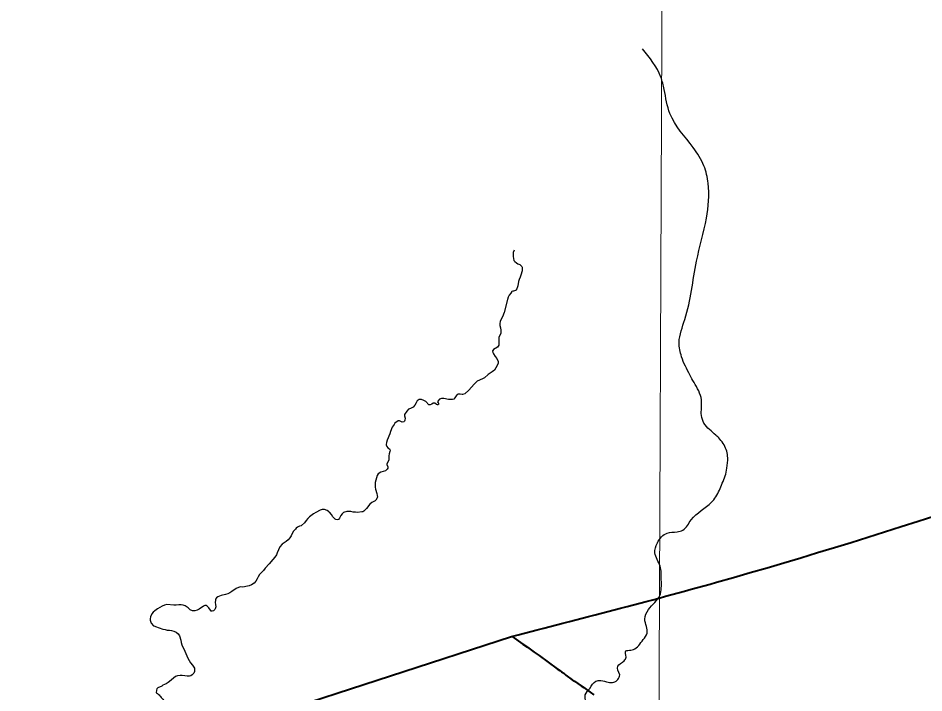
# Model space of a CAD drawing. Extents: x 553962 to 842807, y 8883888 to 9032388.
# Drawn here: x 656600 to 668186, y 8982631 to 8991260 of the extents above; entities that cross this region are included whole.
import ezdxf

# ---------------------------------------------------------------- set-up
doc = ezdxf.new("R2010")
doc.units = 0
doc.header["$LTSCALE"] = 20
for name, color, linetype, lineweight in [('1', 7, 'Continuous', 13), ('12', 7, 'Continuous', 25), ('24', 7, 'Continuous', 25)]:
    doc.layers.add(name, color=color, linetype=linetype, lineweight=lineweight)

msp = doc.modelspace()

# ---------------------------------------------------------------- linework, layer by layer
at = {"layer": '1'}
msp.add_lwpolyline([(664968.2, 9023436.8), (664657.1, 8949509.04), (664397.13, 8890880.24)], dxfattribs=at)
at = {"layer": '12', "lineweight": 40}
msp.add_line((636526.46, 8974783.55), (662912.02, 8983352.99), dxfattribs=at)
msp.add_lwpolyline([(662919.16, 8983351.41), (662950.41, 8983331.4), (662997.9, 8983294.59), (663027.41, 8983275.79), (663054.97, 8983253.99), (663114.8, 8983213.32), (663201, 8983151.29), (663265.4, 8983106.79), (663495.12, 8982939.57), (663527.78, 8982918.69), (663549.3, 8982901.66), (663579.13, 8982881.25), (663607.75, 8982857.3), (663687.87, 8982799.7), (663718.48, 8982779.16), (663800.86, 8982719.35), (663834.22, 8982698.37), (663915.25, 8982639.14), (663964.38, 8982606.96)], dxfattribs=at)
msp.add_spline([(662912.02, 8983352.99), (665533.73, 8984046.05), (672367.15, 8986257.08), (678390.81, 8988339.62), (678953.01, 8988541.51), (681620.8, 8989389.14)], degree=3, dxfattribs=at)
at = {"layer": '24'}
for points in [[(662944.61, 8988294.27), (662933.93, 8988264.49), (662930.81, 8988212.8), (662935.7, 8988183.73), (662942.03, 8988161.16), (662952.68, 8988149.24), (662975.91, 8988129.57), (662990.34, 8988119.57), (663019.49, 8988107.76), (663043.86, 8988085.6), (663048.36, 8988076.33), (663048.32, 8988056.86), (663046.17, 8988029.93), (663031.33, 8987971.28), (663022.61, 8987946.48), (663007.51, 8987917.77), (662998.49, 8987891.59), (662992.78, 8987836), (662980.14, 8987798.62), (662967.52, 8987780.31), (662961.19, 8987776.13), (662936.95, 8987768.12), (662928.83, 8987768.5), (662917.21, 8987765.87), (662909.84, 8987761.32), (662910.16, 8987755.86), (662900.22, 8987744.43), (662881.14, 8987716.58), (662868.68, 8987689.56), (662859.06, 8987661.73), (662816.88, 8987494), (662795.08, 8987439.98), (662779.43, 8987410.51), (662766.14, 8987380.46), (662759.66, 8987355.65), (662760.49, 8987329.71), (662770.31, 8987299.16), (662776.34, 8987268.91), (662773.15, 8987230.36), (662750.74, 8987176.11), (662747.76, 8987147.16), (662750.71, 8987078.1), (662733.46, 8987051.88), (662682.21, 8987023.19), (662671.2, 8987009.91), (662669.64, 8987006.41), (662670.37, 8986982.22), (662680.73, 8986967.32), (662700.7, 8986931.98), (662721.27, 8986908.51), (662742.01, 8986867.47), (662739.8, 8986847.54), (662729.36, 8986818.46), (662712.3, 8986788.48), (662691.42, 8986759.29), (662664.52, 8986735.61), (662614.33, 8986704.32), (662563.88, 8986661.75), (662537.87, 8986646.19), (662473.7, 8986618.03), (662432.48, 8986576.93), (662367.21, 8986500.21), (662312.47, 8986456.85), (662284.83, 8986446.1), (662277.69, 8986446.14), (662255.65, 8986451.21), (662230.61, 8986450.19), (662217.27, 8986445.41), (662203.51, 8986430.15), (662186.31, 8986404.73), (662171.37, 8986388.83), (662154.94, 8986383.94), (662103.12, 8986382.85), (662045.59, 8986394.47), (662015.99, 8986395.07), (661990.15, 8986386.78), (661968.5, 8986362.93), (661965.86, 8986353.2), (661971.16, 8986340.48), (661975.97, 8986334.05), (661975.94, 8986320.31), (661973.71, 8986317.45), (661968.62, 8986315.01), (661965.08, 8986315.16), (661950.7, 8986320.24), (661928.59, 8986334), (661912.27, 8986334.64), (661908.29, 8986333.74), (661893.54, 8986325.09), (661868.76, 8986314.52), (661859.1, 8986312.46), (661855.46, 8986314.16), (661815.05, 8986355.34), (661789.47, 8986371.6), (661760.88, 8986383.61), (661736.19, 8986383.87), (661731.51, 8986382.69), (661704.92, 8986363.79), (661689.31, 8986338.89), (661676.17, 8986309.1), (661653.34, 8986283.03)], [(661653.34, 8986283.03), (661653.34, 8986283.03), (661620.48, 8986267.65), (661592.03, 8986257.3), (661569.96, 8986232.18), (661542.9, 8986188.98), (661542.75, 8986171.95), (661548.9, 8986142.3), (661547.77, 8986116.49), (661542.4, 8986103.62), (661531.71, 8986095.26), (661511.35, 8986093.1), (661479.93, 8986111.54), (661462.18, 8986110.89), (661419.09, 8986079.21), (661409.3, 8986062.05), (661386.48, 8986028.54), (661363.93, 8985972.91), (661355.98, 8985944.3), (661319.77, 8985860.77), (661311.47, 8985833.79), (661305.73, 8985809.02), (661306.27, 8985803.25), (661316.72, 8985781.09), (661327.7, 8985766.56), (661351.69, 8985752.18), (661358.21, 8985733.21), (661356.25, 8985718.15), (661347.73, 8985689.52), (661343.32, 8985662.55), (661343.55, 8985612.73)], [(661343.55, 8985612.73), (661317.2, 8985553.64), (661317.88, 8985549.51), (661330.26, 8985520.43), (661329.29, 8985504.97), (661322.53, 8985491.13), (661299.56, 8985468.53), (661239.91, 8985455.08), (661204.63, 8985431.5), (661193.63, 8985409.46), (661168.62, 8985320.16), (661164.98, 8985290.53), (661165.09, 8985261.85), (661169.53, 8985234.06), (661188.12, 8985180.04), (661194.42, 8985153.23), (661194.78, 8985134.06), (661192.04, 8985124.83), (661175.56, 8985097.43), (661167.87, 8985087.28), (661122.92, 8985065), (661098.97, 8985044.56), (661054.04, 8984988.09), (661020.81, 8984953.13), (661008.99, 8984947.13), (660997.03, 8984946.8), (660943.16, 8984939.68), (660914.47, 8984942.65), (660886.66, 8984943.9), (660855.73, 8984950.18), (660804.04, 8984950.09), (660760.64, 8984936.06), (660746.33, 8984920.81), (660728.44, 8984897.77), (660710.93, 8984864.07), (660702.32, 8984851.97), (660698.7, 8984850.02), (660679.09, 8984845.61), (660665.15, 8984848.66), (660653.63, 8984854.3), (660638.98, 8984867.27), (660627.66, 8984881.8), (660609.91, 8984910.18), (660583.01, 8984943.03), (660574.44, 8984945.22), (660570.01, 8984951.63), (660551.27, 8984962.58), (660517.18, 8984976.47), (660488.55, 8984976.72), (660461.54, 8984967.54), (660406.72, 8984937.24), (660380, 8984919.9), (660327.65, 8984880.05), (660306.78, 8984860.38), (660285.18, 8984834.58), (660262.6, 8984804.74), (660225.12, 8984771.08), (660221.39, 8984768.96), (660200, 8984763.02), (660173.94, 8984748.95), (660154.85, 8984736.05), (660147.46, 8984725.81), (660121.58, 8984697.53), (660106.5, 8984669.77), (660094.12, 8984641.25)], [(660094.12, 8984641.25), (660076.42, 8984614.17), (660055.56, 8984587.1), (660028.28, 8984566.06), (660004.04, 8984551.53), (659977.74, 8984533.25), (659946.41, 8984499.21), (659915.17, 8984420.19), (659903.37, 8984394.46), (659903.37, 8984394.46), (659884.67, 8984366.48), (659856.08, 8984335.84), (659811.04, 8984280.25), (659760.33, 8984225.24), (659738.24, 8984196.78), (659719.23, 8984175.21), (659687.05, 8984143.15), (659669.89, 8984116.43), (659656.87, 8984087.63), (659641.28, 8984060.57), (659617.87, 8984033.76), (659584.4, 8984011.37), (659557.39, 8984000.97), (659534.2, 8983994.64), (659474.79, 8983984.06), (659445.28, 8983987.68), (659418.33, 8983980.43), (659389.76, 8983966.07), (659335.53, 8983927.58), (659309.8, 8983911.67), (659283.65, 8983899.16), (659251.31, 8983887.58), (659195.72, 8983877.66), (659155.5, 8983860), (659139.51, 8983845.07), (659125.84, 8983828.17), (659122.83, 8983814.84)], [(659122.83, 8983814.84), (659119.93, 8983787.93), (659126.22, 8983759.23), (659129.93, 8983731.46), (659121.03, 8983705.36), (659116.05, 8983696.05), (659097.45, 8983679.75), (659082.29, 8983675.76), (659070.39, 8983677.75), (659059.3, 8983688.18), (659039.08, 8983718.65), (659017.58, 8983740.09), (659005.41, 8983747.1), (658990.21, 8983747.06), (658973.09, 8983741.68), (658917.36, 8983702.39), (658888.21, 8983686.8), (658858.35, 8983682.11), (658828.43, 8983679.06), (658802.65, 8983692.34), (658773.2, 8983719.88), (658735.4, 8983745.4), (658711.04, 8983751.63), (658685.13, 8983755.36), (658655.17, 8983757.72), (658622.03, 8983753.72), (658592.06, 8983751.66), (658503.04, 8983759.88), (658472.23, 8983753.56), (658441.47, 8983741.41), (658382.34, 8983706.53), (658349.55, 8983681.67), (658328.89, 8983662.61), (658311.5, 8983639.65), (658291.32, 8983602.96), (658287.23, 8983576.9), (658287.17, 8983560.78), (658302.3, 8983520.51), (658331.07, 8983490.34), (658347.81, 8983484.83), (658356.79, 8983477.81), (658452.95, 8983447.68), (658480.74, 8983443.2), (658508.61, 8983434.9), (658536.41, 8983432.55), (658562.4, 8983428.59), (658591.21, 8983421.01), (658619.78, 8983408.86), (658646.51, 8983385.4), (658664.75, 8983359.29), (658681.68, 8983302.87), (658685.25, 8983274.22), (658692.07, 8983245.62), (658730.39, 8983164.63), (658769.98, 8983074.78), (658787.48, 8983043.84), (658805.32, 8983015.97), (658830.15, 8982983.36), (658854.63, 8982945.34), (658856.33, 8982916.53), (658855.28, 8982902.5), (658846.57, 8982884.71), (658824.91, 8982861.81), (658810.28, 8982850.55), (658792.7, 8982843.57)], [(658792.7, 8982843.57), (658761.18, 8982843.05), (658731.18, 8982849.22), (658700.35, 8982851.44), (658671.27, 8982851.36), (658640.43, 8982846.97), (658611.36, 8982840.67), (658538.21, 8982775.35), (658518.6, 8982763.28), (658492.96, 8982746.69), (658452.26, 8982728.38), (658437.03, 8982716.66), (658387.37, 8982693.9), (658373.28, 8982680.5), (658368.14, 8982666.85), (658367.69, 8982630.81)]]:
    msp.add_lwpolyline(points, dxfattribs=at)
for points in [[(664298.57, 8982861.98), (664270.26, 8982972.14), (664352.04, 8983041.39), (664377.21, 8983088.6), (664374.06, 8983167.29), (664399.23, 8983173.59), (664471.57, 8983186.18), (664594.25, 8983312.08), (664644.58, 8983393.92), (664616.27, 8983573.33), (664663.45, 8983696.08), (664808.15, 8983875.49), (664827.02, 8984076.94), (664811.29, 8984253.2), (664745.23, 8984420.02), (664776.69, 8984549.07), (664902.51, 8984674.97), (665028.34, 8984690.71), (665100.68, 8984712.75), (665210.78, 8984844.94), (665468.72, 8985068.42), (665525.34, 8985137.67), (665607.12, 8985310.78), (665644.87, 8985405.21), (665666.9, 8985505.94), (665676.33, 8985638.14), (665663.75, 8985719.98), (665629.15, 8985801.82), (665575.67, 8985877.36), (665525.35, 8985927.72), (665372.75, 8986080.77), (665340.93, 8986176.28), (665340.93, 8986377.93), (665245.48, 8986600.81), (665192.45, 8986696.33), (665086.38, 8986929.81), (665054.56, 8987110.24), (665128.81, 8987407.4), (665277.3, 8988150.32), (665404.57, 8988702.2), (665425.79, 8989147.95), (665372.75, 8989370.83), (665234.87, 8989604.32), (664937.89, 8990039.46), (664863.65, 8990347.24), (664821.22, 8990506.43), (664587.88, 8990867.28)], [(664176.82, 8978694.58), (664102.33, 8978856.07), (664040.26, 8978986.5), (663791.98, 8979029.97), (663618.19, 8979098.29), (663556.12, 8979147.98), (663351.29, 8979135.56), (663227.15, 8979172.83), (663189.91, 8979278.41), (663189.91, 8979408.84), (663233.35, 8979520.64), (663208.53, 8979682.12), (663239.56, 8979744.23), (663307.84, 8979756.65), (663388.53, 8979713.18), (663444.39, 8979657.28), (663500.26, 8979601.38), (663549.91, 8979582.75), (663622.19, 8979573.2), (663691.39, 8979607.82), (663732.28, 8979636.15), (663732.28, 8979680.22), (663700.83, 8979714.84), (663628.48, 8979733.73), (663600.17, 8979758.91), (663600.17, 8979790.38), (663622.19, 8979821.86), (663647.35, 8979834.45), (663697.68, 8979837.6), (663763.74, 8979850.19), (663826.65, 8979850.19), (663858.11, 8979850.19), (663883.27, 8979881.66), (663911.58, 8979938.32), (663836.09, 8980045.34), (663766.89, 8980108.29), (663744.87, 8980149.21), (663763.74, 8980190.12), (663804.63, 8980221.6), (663880.13, 8980234.19), (663914.73, 8980259.37), (663924.16, 8980316.03), (663870.69, 8980457.67), (663788.9, 8980633.93), (663763.74, 8980728.36), (663798.34, 8980800.75), (663823.51, 8980832.23), (663867.54, 8980835.38), (663892.71, 8980825.93), (663921.02, 8980775.57), (663968.2, 8980734.65), (664015.39, 8980734.65), (664053.13, 8980747.24), (664103.46, 8980775.57), (664147.5, 8980803.9), (664156.94, 8980844.82), (664112.9, 8980929.8), (664027.97, 8981077.74), (664005.95, 8981213.09), (663962, 8981322.79), (663917.96, 8981351.12), (663864.48, 8981338.53), (663785.84, 8981297.61), (663704.06, 8981310.2), (663641.15, 8981338.53), (663600.25, 8981432.96), (663647.44, 8981489.62), (663741.8, 8981549.42), (663807.86, 8981703.65), (663795.28, 8981810.67), (663656.87, 8981908.24), (663631.71, 8981996.38), (663716.64, 8982027.85), (663798.43, 8982062.47), (663870.77, 8982125.43), (663845.61, 8982185.23), (663757.53, 8982185.23), (663710.35, 8982241.89), (663710.35, 8982339.46), (663738.66, 8982402.41), (663792.13, 8982427.59), (663867.62, 8982493.71), (663855.04, 8982559.81), (663855.04, 8982603.87), (663911.66, 8982688.86), (663990.3, 8982780.14), (664053.21, 8982789.58), (664147.58, 8982767.55), (664219.93, 8982767.55), (664270.26, 8982802.17), (664298.57, 8982861.98)], [(658367.69, 8982630.81), (658393.49, 8982614.19), (658429.43, 8982573.54), (658470.05, 8982525.09), (658488.8, 8982479.75), (658476.3, 8982426.6), (658465.36, 8982382.84), (658482.55, 8982351.57), (658513.8, 8982299.99), (658537.23, 8982226.52), (658573.17, 8982162.42), (658604.42, 8982109.28), (658632.54, 8982065.51), (658655.98, 8982020.17), (658657.54, 8981970.15), (658654.42, 8981918.57), (658652.85, 8981820.08), (658648.16, 8981746.77), (658663.79, 8981701.44), (658724.72, 8981663.92), (658771.59, 8981624.85), (658827.83, 8981540.43), (658837.21, 8981446.64), (658780.96, 8981376.3), (658687.22, 8981276.25), (658637.22, 8981199.66), (658580.97, 8981134), (658473.16, 8981101.18), (658377.86, 8981044.9), (658352.86, 8980991.75), (658240.36, 8980894.83), (657921.75, 8980794.88)]]:
    msp.add_spline(points, degree=3, dxfattribs=at)

doc.saveas('drawing.dxf')
